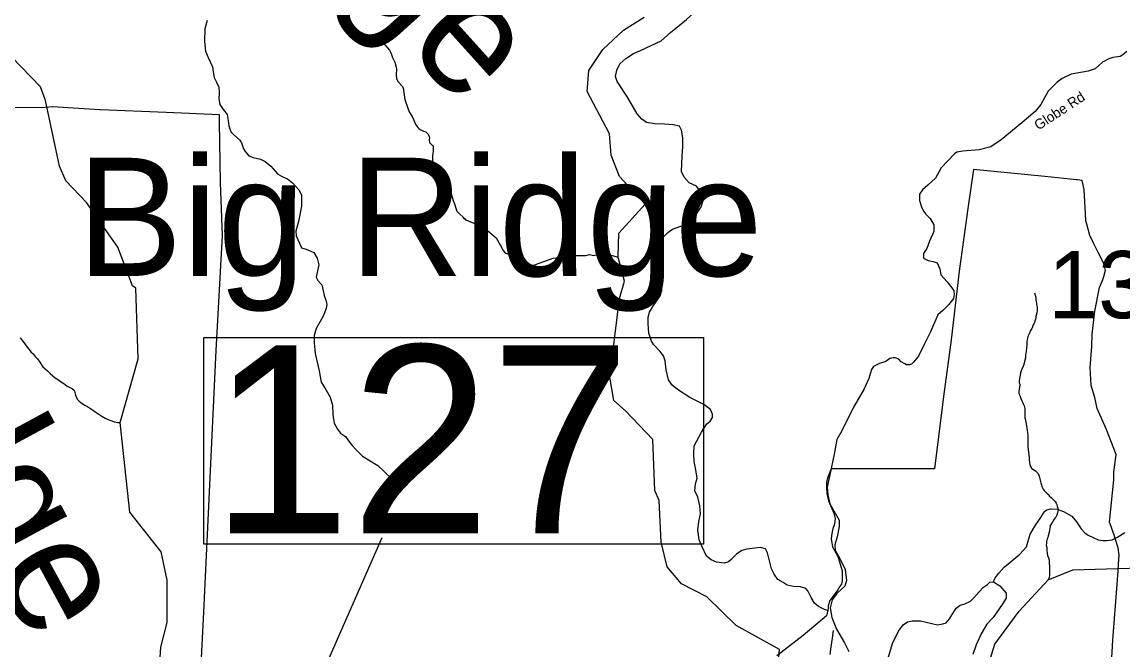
# Model space of a CAD drawing. Extents: x 1159738 to 1321356, y 736314 to 882035.
# Drawn here: x 1199280 to 1207471, y 863348 to 868021 of the extents above; entities that cross this region are included whole.
import ezdxf

# ---------------------------------------------------------------- set-up
doc = ezdxf.new("R2010")
doc.units = 0
for name, color, linetype in [('Exist Boundary Land Use Forest National US Forest Service', 7, 'Continuous'), ('Exist Geographical Mountain Summit Label', 7, 'Continuous'), ('Exist Hydrographic Creek Single Shore', 7, 'Continuous'), ('Exist Hydrographic Misc Water Feature', 7, 'Continuous'), ('Exist Road Non-System Type 51', 7, 'Continuous'), ('Exist Road Secondary Structure Standard Bridge Number Label', 7, 'Continuous'), ('Exist Road Secondary Type 41 Attributed', 7, 'Continuous'), ('Exist Road Secondary Type 51 Label', 7, 'Continuous'), ('Exist Road Secondary Type 51 Number Label', 7, 'Continuous')]:
    doc.layers.add(name, color=color, linetype=linetype)

msp = doc.modelspace()

# ---------------------------------------------------------------- linework, layer by layer
at = {"layer": 'Exist Boundary Land Use Forest National US Forest Service'}
for points in [[(1200537, 861504.6), (1200550.6, 862019.7), (1200552, 862070.6), (1200633, 863628.7), (1200725, 865577.6), (1200771, 866432.7), (1200757, 866826.7), (1200749.8, 867276), (1200749, 867329.7), (1200352.1, 867346.7), (1199862.8, 867367.5), (1199858, 867367.7), (1199506, 867390.7), (1199451.9, 867385.6), (1199422, 867382.7), (1199176, 867383.7)], [(1207386.5, 863247.3), (1207396.1, 863421.7), (1207429.1, 863838.7), (1207435.7, 863935.6), (1207439.1, 863986.7), (1207443.1, 864052.8), (1207436.2, 864108.8), (1207416.1, 864169.8), (1207404.4, 864203.2), (1207395.2, 864229.7), (1207382.1, 864266.7), (1207371.2, 864298.7), (1207404.1, 864613.8), (1207403.2, 864669.8), (1207421.1, 864801.7), (1207346.2, 864993.8), (1207280, 865145.7), (1207262, 865225.8), (1207235, 865316.7), (1207228, 865448.8), (1207239, 865606.8), (1207241, 865698.7), (1207262, 865868.7), (1207296, 866045.8), (1207320, 866096.7), (1207329, 866126.8), (1207340, 866174.8), (1207331.9, 866215), (1207331, 866218.7), (1207286, 866305.8), (1207254.7, 866370.5), (1207225, 866431.8), (1207202.4, 866516.9), (1207196, 866540.8), (1207192.9, 866594.1), (1207182, 866774.7), (1207168, 866841.8), (1207133.4, 866845.4), (1207125.7, 866846.2), (1206891, 866870.7), (1206358, 866923.7), (1206316, 866632.7), (1206253, 866167.8), (1206194, 865655.8), (1206136, 865234.8), (1206068, 864696.7), (1205299, 864696.7)], [(1205299, 864696.7), (1205276.1, 864633.8), (1205265, 864597.7), (1205266, 864559.8), (1205268, 864511.8), (1205281, 864457.8), (1205320, 864364.8), (1205329, 864325.7), (1205327, 864302.7), (1205322, 864276.7), (1205313, 864250.7), (1205302, 864200.7), (1205299, 864172.7), (1205304, 864144.7), (1205311, 864114.7), (1205350, 864043.7), (1205361, 864004.7), (1205381, 863936.7), (1205382, 863904.7), (1205382.3, 863898.3), (1205383, 863862.7), (1205376, 863836.6), (1205361, 863816.7), (1205349, 863795.6), (1205291, 863716.7), (1205278, 863675.7), (1205277.1, 863657.6), (1205266, 863601.7), (1205092.1, 863454.6), (1204895.2, 863304.8)]]:
    msp.add_lwpolyline(points, dxfattribs=at)
at = {"layer": 'Exist Hydrographic Creek Single Shore'}
for points in [[(1204903.1, 863210.7), (1204915.1, 863351.7), (1204594, 863528.8), (1204375.1, 863743.2), (1204186.1, 863838.9), (1204081, 863965.8), (1204036, 864150.5), (1204019.1, 864459.4), (1203988, 864535.6), (1203973, 864913.4), (1203770, 865127.5), (1203682.4, 865203.9), (1203653.4, 865378.4), (1203726, 865962.2), (1203763, 866092.7), (1203714.4, 866272.1), (1203720.2, 866448.9), (1203916.7, 866665.3), (1203726, 866871.4), (1203663, 867030.3), (1203651, 867188.1), (1203485, 867503.3), (1203497, 867660.6), (1203601, 867816.1), (1203755, 867960.8), (1203907.9, 868056.1)], [(1200283, 862909.2), (1200312, 863368.2), (1200359, 863551.1), (1200359, 863866.3), (1200315, 864077.3), (1200081, 864374.1), (1200010.5, 865041.3), (1200144.9, 865515.1), (1200126, 866040.8), (1200100.9, 866057.7), (1199992, 866345.5), (1199759.9, 866678.4), (1199604.9, 866839), (1199558, 866948.2), (1199454.9, 867436.1), (1199416, 867538.7), (1199205, 867759.6)], [(1205729.1, 860761.9), (1205745.1, 861053.7), (1205845.1, 861343.8), (1205848.1, 861484.9), (1205585.1, 861933.4), (1205598.1, 862090.6), (1205861.1, 862249.5), (1206070.1, 862294.6), (1206259.1, 862491), (1206367.2, 862843.6), (1206416, 863062.4), (1206517.1, 863391.8), (1206699.1, 863637.7), (1206913.7, 863869.9), (1207099.1, 863944.8), (1207683.1, 863962.7)]]:
    msp.add_lwpolyline(points, dxfattribs=at)
at = {"layer": 'Exist Hydrographic Misc Water Feature'}
for points in [[(1201861.7, 867927.3), (1201968, 867864.4), (1202014.7, 867811.1), (1202024.2, 867792.8), (1202029.9, 867778.7), (1202035.2, 867756.5), (1202054.4, 867722), (1202063.3, 867683.7), (1202064.9, 867669.6), (1202063.8, 867629.6), (1202067, 867597.5), (1202078.4, 867575.2), (1202111.5, 867540.3), (1202117, 867522.2), (1202118.8, 867512.1), (1202120.2, 867496), (1202125.3, 867461.9), (1202126.9, 867443.8), (1202149.1, 867379.1), (1202160.5, 867352.8), (1202181.5, 867318.2), (1202209.8, 867255.5), (1202225.2, 867235), (1202235.1, 867226.8), (1202246.8, 867218.4), (1202266.6, 867207.9), (1202284.4, 867203.4), (1202302.1, 867186.9), (1202309.6, 867168.6), (1202311.2, 867158.6), (1202308.8, 867144.7), (1202312.3, 867124.6), (1202337.6, 867095.9), (1202339.5, 867089.8), (1202338.7, 867063.9), (1202336.1, 867039.9), (1202333.8, 867028), (1202332.7, 866989.9), (1202334.4, 866975.9), (1202356.7, 866913.1), (1202366.2, 866893), (1202375.7, 866878.7), (1202389.5, 866866.3), (1202395.4, 866864.1), (1202419.3, 866857.5), (1202436.6, 866835), (1202446.1, 866816.8), (1202475.9, 866733.8), (1202488.8, 866691.5), (1202498.1, 866667.2), (1202507.2, 866634.9), (1202514.7, 866612.7), (1202580.9, 866548.9), (1202561.5, 866565.4), (1202580.9, 866548.9)], [(1202580.9, 866548.9), (1202713.6, 866495.3), (1202713.6, 866495.3), (1202807.5, 866414.7), (1202840, 866357.8), (1202859, 866321.2), (1202868.7, 866309), (1202878.5, 866300.7), (1202886.5, 866298.4), (1202910.3, 866291.8), (1202920, 866281.6), (1202962.2, 866216.4), (1202987.9, 866199.6), (1202999.8, 866195.3), (1203019.9, 866198.8), (1203028, 866202.5), (1203050.2, 866212), (1203096.3, 866214.7), (1203096.3, 866214.7), (1203128.6, 866225.9), (1203231.8, 866263.1), (1203253.8, 866266.5), (1203269.9, 866266), (1203352, 866271.8), (1203388.3, 866282.8), (1203474.5, 866284.6), (1203502.7, 866289.8), (1203532.5, 866283), (1203595, 866299.3), (1203624.9, 866296.5), (1203714.4, 866272.1)], [(1206813.3, 866006.1), (1206822.5, 865973.8), (1206824, 865955.8), (1206825.5, 865939.7), (1206827.3, 865929.6), (1206829, 865919.6), (1206830.8, 865909.5), (1206832.4, 865895.5), (1206832.2, 865887.5), (1206831.7, 865871.5), (1206829.3, 865857.5), (1206822.6, 865829.7), (1206822.2, 865817.7), (1206817.8, 865801.8), (1206813.4, 865786), (1206807.1, 865774.1), (1206802.8, 865766.2), (1206796.3, 865746.3), (1206792.2, 865740.5), (1206783.7, 865724.7), (1206777.3, 865710.8), (1206773, 865701), (1206764.5, 865681.2), (1206762.3, 865675.1), (1206760.2, 865669.3), (1206758, 865659.4), (1206755.4, 865639.4), (1206754.9, 865621.4), (1206754.7, 865613.4), (1206754.3, 865599.4), (1206751.5, 865569.4), (1206749.1, 865557.5), (1206746.7, 865541.6), (1206746.2, 865521.6), (1206739.5, 865495.7), (1206735, 865481.8), (1206730.7, 865465.9), (1206720, 865442.2), (1206713.6, 865424.4), (1206709.2, 865410.4), (1206704.3, 865378.5), (1206701.9, 865364.6), (1206699.5, 865350.7), (1206699.3, 865340.7), (1206699, 865334.7), (1206701.1, 865330.7), (1206702.8, 865324.5), (1206702.7, 865318.6), (1206702.3, 865306.6), (1206699.8, 865286.6), (1206697.5, 865274.7), (1206697.3, 865266.7), (1206697.1, 865256.6), (1206702.7, 865242.5), (1206712, 865220.2), (1206719.5, 865202.1), (1206725.2, 865187.8), (1206730.8, 865175.6), (1206736.5, 865163.5), (1206740, 865145.4), (1206741.5, 865121.4), (1206740.8, 865099.4), (1206742.2, 865075.3), (1206743.9, 865067.3), (1206749.3, 865043.1), (1206752.5, 865017), (1206755.9, 864994.9), (1206757.7, 864984.8), (1206762.6, 864942.7), (1206763.7, 864912.7), (1206763.1, 864888.6), (1206764.4, 864862.5), (1206765.7, 864838.5), (1206769.1, 864818.4), (1206770.7, 864800.4), (1206772, 864778.2), (1206773.6, 864762.3), (1206775.2, 864744.2), (1206778.8, 864728.1), (1206782.5, 864714), (1206790.1, 864701.8), (1206797.9, 864695.5), (1206807.7, 864687.3), (1206819.6, 864681), (1206825.4, 864676.7), (1206831.3, 864670.6), (1206835.2, 864666.6), (1206839, 864660.4), (1206842.9, 864654.3), (1206846.4, 864642.2), (1206850.2, 864630.1), (1206861.2, 864591.8), (1206864.8, 864577.7), (1206868.5, 864565.5), (1206872.2, 864555.5), (1206877.8, 864543.3), (1206883.6, 864535.1), (1206891.5, 864527), (1206914.8, 864504.2), (1206922.5, 864494)], [(1199264.9, 865671.9), (1199292, 865637.1), (1199319.1, 865600.4), (1199332.6, 865584), (1199346.3, 865567.6), (1199361.7, 865551.2), (1199377.2, 865532.7), (1199394.7, 865514.3), (1199412.1, 865489.8), (1199435.2, 865455.1), (1199468.4, 865424.2), (1199490, 865405.6)], [(1199490, 865405.6), (1199509.5, 865389.1), (1199527.1, 865372.6), (1199550.7, 865357.9), (1199570.3, 865343.4), (1199590, 865330.9), (1199615.5, 865312.2), (1199635.3, 865301.6), (1199647.1, 865297.3), (1199655, 865291.1), (1199664.7, 865284.8), (1199670.4, 865274.7), (1199677.7, 865244.4), (1199685.2, 865226.2), (1199690.8, 865214.1), (1199704.5, 865199.7), (1199716.3, 865189.4), (1199728.1, 865183), (1199747.7, 865170.5), (1199767.5, 865160), (1199789.1, 865145.4), (1199810.6, 865128.8), (1199830.4, 865116.2), (1199852, 865101.6), (1199873.6, 865087.1), (1199899.3, 865072.3), (1199925, 865061.6), (1199946.7, 865053), (1199966.5, 865046.6), (1199990.5, 865041.8), (1200010.5, 865041.3)], [(1206922.5, 864494), (1206940.2, 864479.6), (1206951.8, 864467.2), (1206965.5, 864452.8), (1206973.2, 864440.6), (1206978.8, 864430.5), (1206982.4, 864414.4), (1206986.2, 864404.2), (1206987.8, 864390.2), (1206985.6, 864380.2), (1206983.2, 864368.2), (1206978.7, 864350.4), (1206972.3, 864336.6), (1206966.2, 864330.7), (1206959.9, 864320.9), (1206947.3, 864299.2), (1206939, 864289.4), (1206934.8, 864281.5), (1206930.6, 864273.6), (1206928.4, 864261.7), (1206926.1, 864255.8), (1206923.5, 864237.8), (1206921.2, 864223.9), (1206914.4, 864196), (1206912.2, 864184.1), (1206908, 864174.3), (1206905.6, 864164.2), (1206903.3, 864154.3), (1206901.1, 864142.4), (1206900.7, 864128.3), (1206904.2, 864110.3), (1206905.6, 864088.2), (1206907, 864068.2), (1206910.5, 864052.1), (1206916.1, 864033.8), (1206921.6, 864015.8), (1206923, 863995.7), (1206924.4, 863969.6), (1206923.7, 863945.6), (1206925.1, 863923.5), (1206924.6, 863901.5), (1206922.2, 863887.6), (1206913.7, 863869.9)]]:
    msp.add_lwpolyline(points, dxfattribs=at)
at = {"layer": 'Exist Road Non-System Type 51'}
for points in [[(1203771.2, 867748.4), (1203830.5, 867787.4), (1203880.5, 867809.6), (1203961.9, 867846.6), (1204036, 867881.8), (1204103.9, 867944.1), (1204224.2, 868040.4), (1204301.9, 868112.6), (1204376, 868166.4), (1204433.4, 868192.3), (1204492.6, 868216.4), (1204550, 868233.1), (1204603.7, 868240.5), (1204637, 868234.9), (1204696.2, 868214.5), (1204735.1, 868190.4), (1204779.5, 868144.1)], [(1200656.6, 868032.8), (1200639.9, 867969.8), (1200636.2, 867877.1), (1200645.5, 867804.9), (1200664, 867756.7), (1200697.3, 867686.3), (1200702.9, 867649.3), (1200710.3, 867607.7), (1200727, 867574.4), (1200743.6, 867537.3), (1200745.5, 867492.9), (1200743.6, 867448.4), (1200751, 867407.7), (1200775.1, 867368.8), (1200806.6, 867331.7), (1200814, 867289.1), (1200819.5, 867248.3), (1200832.5, 867203.9), (1200852.8, 867183.5), (1200899.1, 867140.9), (1200912.1, 867122.4), (1200928.7, 867076.1), (1200939.8, 867057.5), (1200967.6, 867024.2), (1200998.7, 867012.4), (1201054.3, 867001.2), (1201087.6, 866982.7), (1201132, 866949.4), (1201183.9, 866888.2), (1201219, 866867.9), (1201256.1, 866854.9), (1201293.1, 866825.3), (1201339.4, 866771.5), (1201357.9, 866734.5), (1201359.7, 866651.1), (1201337.5, 866536.3), (1201317.1, 866464.9), (1201319, 866429.7), (1201343, 866374.1), (1201359.7, 866340.7), (1201393, 866329.6), (1201428.2, 866314.8), (1201450.4, 866305.5), (1201476.3, 866262.9), (1201487.4, 866212.9), (1201478.2, 866170.3), (1201467.1, 866122.2), (1201480, 866098.1), (1201509.7, 866064.7), (1201520.8, 866020.3), (1201528.2, 865985.1), (1201541.1, 865949.9)], [(1205273.2, 863642.6), (1205251, 863648.1), (1205206.6, 863670.4), (1205176.9, 863696.3), (1205151, 863738.9), (1205126.9, 863788.9), (1205110.3, 863805.6), (1205071.4, 863818.6), (1205017.7, 863820.4), (1204973.3, 863829.7), (1204941.8, 863850.1), (1204903, 863872.3), (1204877, 863911.2), (1204856.7, 863951.9), (1204827.1, 864070.5), (1204810.4, 864100.1), (1204775.2, 864109.4), (1204732.7, 864105.7), (1204673.4, 864098.3), (1204634.5, 864089), (1204595.7, 864061.2), (1204554.9, 864022.3), (1204536.4, 864003.8), (1204503.1, 863992.7), (1204447.6, 864000.1), (1204406.8, 864018.6), (1204373.5, 864046.4), (1204340.2, 864115), (1204318, 864166.8), (1204309, 864239.8), (1204314.6, 864302.8), (1204327.6, 864360.2), (1204323.8, 864421.3), (1204309, 864484.3), (1204286.8, 864532.5), (1204290.5, 864584.4), (1204303.5, 864627), (1204294.2, 864688.1), (1204281.3, 864751.1), (1204279.4, 864806.7), (1204281.3, 864865.9), (1204335, 864968.6), (1204375.7, 865029.7), (1204399.8, 865050.1), (1204418.3, 865077.9), (1204418.3, 865103.8), (1204401.6, 865137.2), (1204351.7, 865174.2), (1204248, 865226.1), (1204157.3, 865285.4), (1204116.6, 865318.7), (1204088.8, 865357.6), (1204072.1, 865433.6), (1204064.7, 865500.3), (1204053.6, 865537.3), (1204024, 865570.7), (1203979.6, 865618.8), (1203963.6, 865645.3), (1203943.2, 865706.4), (1203937.7, 865776.8), (1203939.5, 865825), (1203948.8, 865862), (1203978.4, 865912), (1204026.5, 865984.3), (1204039.5, 866023.2), (1204045, 866102.8), (1204030.2, 866210.3), (1204008, 866286.2), (1204000.6, 866349.2), (1204011.7, 866380.7), (1204045, 866415.9), (1204083.7, 866455.7), (1204120.7, 866479.8), (1204181.8, 866502), (1204235.5, 866522.4), (1204289.2, 866579.8), (1204333.6, 866646.5), (1204348.4, 866692.8), (1204344.7, 866729.9), (1204324.3, 866763.2), (1204298.4, 866798.4), (1204244.7, 866824.3), (1204205.9, 866865.1), (1204185.5, 866907.7), (1204191, 867021.4), (1204196.6, 867095.5), (1204196.6, 867158.5), (1204187.3, 867216), (1204170.7, 867245.6), (1204124.4, 867256.7), (1204059.6, 867260.4), (1203987.4, 867262.3), (1203926.3, 867273.4), (1203891.1, 867297.5), (1203857.8, 867336.4), (1203785.6, 867462.3), (1203707.9, 867579), (1203695.3, 867615.1), (1203704.6, 867661.4), (1203728.7, 867709.5), (1203771.2, 867748.4)], [(1201541.1, 865949.9), (1201548.5, 865922.1), (1201543, 865888.7), (1201520.8, 865832.2), (1201498.6, 865793.3), (1201469, 865739.6), (1201452.3, 865687.7), (1201452.3, 865634), (1201459.7, 865554.3), (1201491.2, 865424.7), (1201506, 865341.3), (1201533.6, 865297.7), (1201572.4, 865229.2), (1201589.1, 865169.9), (1201592.8, 865099.5), (1201596.5, 865064.3), (1201602, 865034.7), (1201626.1, 864990.2), (1201650.2, 864962.4), (1201687.2, 864936.5), (1201709.4, 864903.2), (1201735.3, 864869.8), (1201768.6, 864834.6), (1201813.1, 864790.2), (1201927.4, 864720.7), (1201973.7, 864676.2), (1202031, 864620.7), (1202068.1, 864583.6), (1202101.4, 864546.6)], [(1206506.8, 863855.5), (1206519.2, 863885.1), (1206548.3, 863919.4), (1206587.8, 863964.1), (1206644.4, 864010.4), (1206704.5, 864061.9), (1206752.5, 864115.2), (1206779.9, 864209.6), (1206819.4, 864276.5), (1206860.6, 864334.9), (1206886.3, 864379.5), (1206903.5, 864389.8), (1206930.9, 864398.4), (1206982.4, 864395), (1207028.7, 864379.5), (1207090.4, 864343.5), (1207124.8, 864300.6), (1207160.8, 864249.1), (1207186.5, 864219.9), (1207212.3, 864201), (1207286, 864168.4), (1207320.3, 864161.5), (1207351.2, 864163.2), (1207390.7, 864168.4), (1207425, 864183.8), (1207485, 864221.6)], [(1205696.8, 863196), (1205755.8, 863395.2), (1205802.1, 863487.8), (1205835.4, 863535.9), (1205868.8, 863558.2), (1205903.9, 863565.6), (1205965, 863563.7), (1206048.3, 863545.2), (1206090.9, 863535.9), (1206129.8, 863543.4), (1206155.7, 863550.8), (1206181.6, 863580.4), (1206229.7, 863658.2), (1206258.7, 863681.4), (1206295.7, 863690.6), (1206336.5, 863711), (1206362.4, 863735.1), (1206401.2, 863781.4), (1206432.7, 863814.7), (1206464.2, 863835.1), (1206480.8, 863851.8), (1206506.8, 863855.5), (1206554.9, 863825.8), (1206603, 863770.3), (1206601.2, 863733.2), (1206573.4, 863686.9), (1206504.9, 863590.6), (1206458.6, 863538.7), (1206416.1, 863468.3), (1206379, 863385), (1206355, 863314.6)], [(1205293.3, 863314.1), (1205300.7, 863371.5), (1205309.9, 863434.5), (1205317.3, 863491.9)]]:
    msp.add_lwpolyline(points, dxfattribs=at)
at = {"layer": 'Exist Road Secondary Structure Standard Bridge Number Label'}
msp.add_line((1199961.1, 859631.2), (1201958.6, 864185.3), dxfattribs=at)
msp.add_lwpolyline([(1200633.3, 865672.6), (1204349.2, 865672.6), (1204349.2, 864136.2), (1200633.3, 864136.2)], close=True, dxfattribs=at)
at = {"layer": 'Exist Road Secondary Type 41 Attributed'}
for points in [[(1207498.7, 867801.8), (1207470.6, 867777.4), (1207451.2, 867763.5), (1207396.9, 867756), (1207365, 867746.6), (1207320, 867722.2), (1207263.8, 867673.5), (1207213.2, 867654.7), (1207085.8, 867632.2), (1207018.3, 867600.3), (1206980.8, 867572.2), (1206915.2, 867506.5), (1206859, 867407.1), (1206817.8, 867354.6), (1206719.1, 867271.2), (1206565.5, 867143.6), (1206488.6, 867091.1), (1206400.6, 867070.5), (1206278.8, 867059.2), (1206235.7, 867051.7), (1206216.9, 867040.5), (1206119.5, 866935.4), (1206075.9, 866859.9)], [(1206075.9, 866859.9), (1206019.4, 866806), (1205979, 866771), (1205957.5, 866738.7), (1205957.5, 866692.9), (1205971, 866644.4), (1205987.1, 866612.1), (1206003.3, 866590.6), (1206035.5, 866558.3), (1206065.1, 866512.5), (1206065.1, 866461.3), (1206032.8, 866389.7), (1206011.3, 866335.8), (1205987.1, 866298.1), (1205987.1, 866263.1), (1206022, 866246.9), (1206059.7, 866238.9), (1206089.3, 866228.1), (1206108.2, 866185), (1206116.2, 866139.2), (1206162, 866088), (1206213.1, 866023.4), (1206215.8, 865993.8), (1206210.4, 865964.2), (1206175.4, 865918.4), (1206129.7, 865875.3), (1206094.7, 865843), (1206039.6, 865714.8), (1205995.2, 865626), (1205949.5, 865534.4), (1205911.8, 865488.6), (1205897, 865473.8), (1205883.6, 865469.8), (1205859.3, 865469.8), (1205847.2, 865477.8), (1205821.7, 865492.6), (1205804.2, 865512.8), (1205777.3, 865520.9), (1205761.1, 865520.9), (1205735.5, 865516.9), (1205707.3, 865494), (1205658.8, 865479.2), (1205614.4, 865456.3), (1205599.6, 865436.1), (1205580.8, 865368.8), (1205545.9, 865291.7), (1205462.5, 865148.9), (1205379, 864979.3), (1205341.4, 864914.6), (1205322.5, 864804.2), (1205290.2, 864650.7), (1205271.4, 864559.2), (1205274.1, 864502.6), (1205290.2, 864435.3), (1205360.1, 864313), (1205360.1, 864267.2), (1205343.9, 864189.1), (1205327.8, 864129.8), (1205330.5, 864089.4), (1205368.2, 864024.8), (1205403.2, 863946.7), (1205413.9, 863865.9), (1205400.5, 863822.8), (1205373.5, 863798.6), (1205341.3, 863769), (1205306.3, 863720.5), (1205292.8, 863661.2), (1205304.4, 863589.5), (1205339.4, 863503.3), (1205398.6, 863401), (1205430.9, 863336.4)]]:
    msp.add_lwpolyline(points, dxfattribs=at)

# ---------------------------------------------------------------- texts
at = {"layer": 'Exist Geographical Mountain Summit Label'}
for s, rotation, p in [(' Camp Ridge', 312.02675, (1197961.9, 872468.6)), ('Pack Hill Ridge', 298.41382, (1195572.3, 870395.4))]:
    msp.add_text(s, height=880, rotation=rotation, dxfattribs=at).set_placement(p)
msp.add_text('Big Ridge', height=880, dxfattribs=at).set_placement((1199687.8, 866130.7))
at = {"layer": 'Exist Road Secondary Structure Standard Bridge Number Label'}
msp.add_text('127', height=1400, dxfattribs=at).set_placement((1200683.4, 864215.3))
at = {"layer": 'Exist Road Secondary Type 51 Label'}
msp.add_text('Globe Rd', height=75, rotation=33.2858, dxfattribs=at).set_placement((1206842.1, 867212.5))
at = {"layer": 'Exist Road Secondary Type 51 Number Label'}
msp.add_text('1367', height=500, dxfattribs=at).set_placement((1206914.7, 865816.9))

doc.saveas('drawing.dxf')
